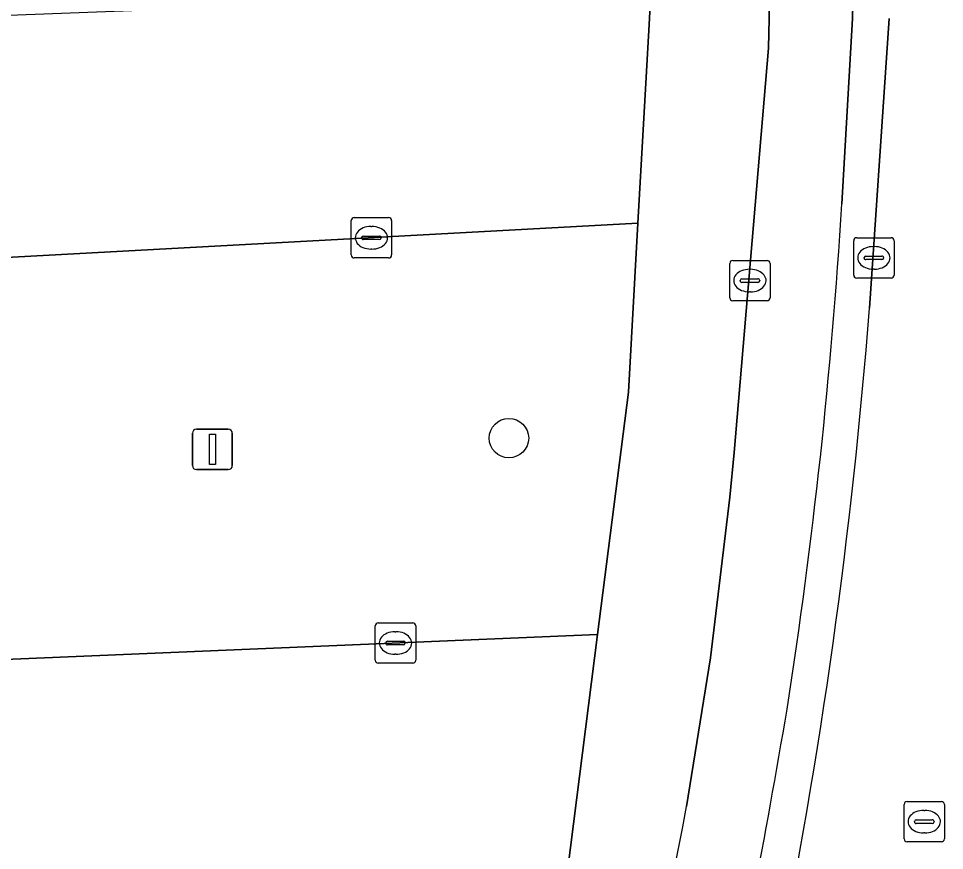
# Model space of a CAD drawing. Extents: x 160023 to 161302, y 384750 to 385707.
# Drawn here: x 160816.06 to 160839.01, y 385229.38 to 385250 of the extents above; entities that cross this region are included whole.
import ezdxf

# ---------------------------------------------------------------- set-up
doc = ezdxf.new("R2010")
doc.units = 0
for name, color, linetype in [('IMGEO_Berm_open', 7, 'Continuous'), ('IMGEO_Boom', 7, 'Continuous'), ('IMGEO_Fietspad_open', 7, 'Continuous'), ('IMGEO_Kolk', 7, 'Continuous'), ('IMGEO_Lichtmast', 7, 'Continuous'), ('IMGEO_Parkeervlak_open', 7, 'Continuous'), ('IMGEO_Rijbaan_lokaal_gesloten', 7, 'Continuous'), ('IMGEO_Rijbaan_lokaal_open', 7, 'Continuous'), ('IMGEO_Rioolput', 7, 'Continuous'), ('IMGEO_Voetpad_open', 7, 'Continuous')]:
    doc.layers.add(name, color=color, linetype=linetype)

msp = doc.modelspace()

# ---------------------------------------------------------------- linework, layer by layer
at = {"layer": 'IMGEO_Berm_open'}
for points in [[(160835.707, 385303.935), (160829.99, 385303.761), (160831.219, 385299.918), (160833.963, 385289.549), (160834.302, 385288.18), (160835.78, 385280.66), (160835.939, 385280.319), (160836.974, 385258.43), (160836.944, 385258.132), (160836.913, 385257.834), (160836.737, 385250), (160836.469, 385245.407)], [(160837.154, 385242.817), (160837.64, 385250)]]:
    msp.add_lwpolyline(points, dxfattribs=at)
for centre, radius, start, end in [((160702.338, 385253.607), 134.381, 351.12633, 356.50156), ((160699.88, 385253.558), 137.694, 348.57266, 355.52617), ((160646.553, 385264.44), 191.181, 347.63572, 350.49759)]:
    msp.add_arc(centre, radius, start, end, dxfattribs=at)
at = {"layer": 'IMGEO_Boom'}
msp.add_circle((160828.219, 385239.598), 0.489, dxfattribs=at)
at = {"layer": 'IMGEO_Fietspad_open'}
for points in [[(160836.469, 385245.407), (160836.737, 385250), (160836.913, 385257.834), (160836.944, 385258.132), (160836.974, 385258.43), (160835.939, 385280.319), (160835.78, 385280.66), (160834.302, 385288.18), (160833.963, 385289.549), (160831.219, 385299.918), (160829.99, 385303.761), (160829.097, 385307.831), (160829.048, 385308.74), (160821.638, 385308.255), (160821.25, 385308.182)], [(160834.836, 385259.179), (160834.665, 385250), (160834.654, 385249.266), (160833.8, 385239.241), (160833.694, 385238.134), (160833.216, 385234.15), (160832.623, 385230.466)]]:
    msp.add_lwpolyline(points, dxfattribs=at)
for centre, radius, start, end in [((160702.338, 385253.607), 134.381, 351.12633, 356.50156), ((160646.553, 385264.44), 191.181, 347.63572, 350.49759), ((160629.079, 385269.412), 207.236, 344.67016, 349.16792)]:
    msp.add_arc(centre, radius, start, end, dxfattribs=at)
at = {"layer": 'IMGEO_Kolk'}
for p, q in [((160824.309, 385244.139), (160824.309, 385244.991)), ((160824.384, 385245.065), (160825.236, 385245.065)), ((160825.31, 385244.991), (160825.31, 385244.139)), ((160824.797, 385244.845), (160824.822, 385244.845)), ((160824.568, 385244.559), (160824.568, 385244.571)), ((160825.006, 385244.522), (160824.608, 385244.522)), ((160824.611, 385244.608), (160825.009, 385244.608)), ((160825.052, 385244.571), (160825.052, 385244.559)), ((160836.763, 385243.641), (160836.763, 385244.493)), ((160836.838, 385244.567), (160837.69, 385244.567)), ((160837.764, 385244.493), (160837.764, 385243.641)), ((160824.82, 385244.285), (160824.795, 385244.285)), ((160837.251, 385244.347), (160837.276, 385244.347)), ((160825.236, 385244.065), (160824.384, 385244.065)), ((160833.766, 385244.003), (160834.618, 385244.003)), ((160837.022, 385244.061), (160837.022, 385244.073)), ((160837.46, 385244.024), (160837.062, 385244.024)), ((160837.065, 385244.11), (160837.463, 385244.11)), ((160837.506, 385244.073), (160837.506, 385244.061)), ((160833.691, 385243.077), (160833.691, 385243.929)), ((160834.179, 385243.783), (160834.204, 385243.783)), ((160834.692, 385243.929), (160834.692, 385243.077)), ((160837.274, 385243.787), (160837.249, 385243.787)), ((160833.95, 385243.497), (160833.95, 385243.509)), ((160833.993, 385243.546), (160834.391, 385243.546)), ((160834.434, 385243.509), (160834.434, 385243.497)), ((160837.69, 385243.567), (160836.838, 385243.567)), ((160834.388, 385243.46), (160833.99, 385243.46)), ((160834.202, 385243.223), (160834.177, 385243.223)), ((160834.618, 385243.003), (160833.766, 385243.003)), ((160824.981, 385235.019), (160825.833, 385235.019)), ((160824.906, 385234.093), (160824.906, 385234.945)), ((160825.394, 385234.799), (160825.419, 385234.799)), ((160825.907, 385234.945), (160825.907, 385234.093)), ((160825.165, 385234.513), (160825.165, 385234.525)), ((160825.208, 385234.562), (160825.606, 385234.562)), ((160825.649, 385234.525), (160825.649, 385234.513)), ((160825.603, 385234.476), (160825.205, 385234.476)), ((160825.417, 385234.239), (160825.392, 385234.239)), ((160825.833, 385234.019), (160824.981, 385234.019))]:
    msp.add_line(p, q, dxfattribs=at)
for points in [[(160824.309, 385244.139), (160824.309, 385244.991)], [(160824.384, 385245.065), (160825.236, 385245.065)], [(160825.31, 385244.991), (160825.31, 385244.139)], [(160836.763, 385243.641), (160836.763, 385244.493)], [(160836.838, 385244.567), (160837.69, 385244.567)], [(160837.764, 385244.493), (160837.764, 385243.641)], [(160825.236, 385244.065), (160824.384, 385244.065)], [(160833.766, 385244.003), (160834.618, 385244.003)], [(160833.691, 385243.077), (160833.691, 385243.929)], [(160834.692, 385243.929), (160834.692, 385243.077)], [(160837.69, 385243.567), (160836.838, 385243.567)], [(160834.618, 385243.003), (160833.766, 385243.003)], [(160824.981, 385235.019), (160825.833, 385235.019)], [(160824.906, 385234.093), (160824.906, 385234.945)], [(160825.907, 385234.945), (160825.907, 385234.093)], [(160825.833, 385234.019), (160824.981, 385234.019)]]:
    msp.add_lwpolyline(points, dxfattribs=at)
for centre, radius, start, end in [((160824.386, 385244.989), 0.0765, 91.552, 178.448), ((160824.386, 385244.989), 0.0765, 91.552, 178.448), ((160825.234, 385244.989), 0.0765, 1.552, 88.448), ((160825.234, 385244.989), 0.0765, 1.552, 88.448), ((160824.608, 385244.568), 0.0403, 85.8775, 175.7526), ((160824.605, 385244.558), 0.0366, 178.938, 274.7102), ((160825.009, 385244.565), 0.043, 264.8664, 352.4533), ((160825.013, 385244.57), 0.0386, 1.7309, 96.639), ((160836.84, 385244.491), 0.0765, 91.552, 178.448), ((160836.84, 385244.491), 0.0765, 91.552, 178.448), ((160837.688, 385244.491), 0.0765, 1.552, 88.448), ((160837.688, 385244.491), 0.0765, 1.552, 88.448), ((160824.386, 385244.141), 0.0765, 181.552, 268.448), ((160824.386, 385244.141), 0.0765, 181.552, 268.448), ((160825.234, 385244.141), 0.0765, 271.552, 358.448), ((160825.234, 385244.141), 0.0765, 271.552, 358.448), ((160833.768, 385243.927), 0.0765, 91.552, 178.448), ((160833.768, 385243.927), 0.0765, 91.552, 178.448), ((160834.616, 385243.927), 0.0765, 1.552, 88.448), ((160834.616, 385243.927), 0.0765, 1.552, 88.448), ((160837.062, 385244.07), 0.0403, 85.8775, 175.7526), ((160837.059, 385244.06), 0.0366, 178.938, 274.7102), ((160837.463, 385244.067), 0.043, 264.8664, 352.4533), ((160837.467, 385244.072), 0.0386, 1.7309, 96.639), ((160833.99, 385243.506), 0.0403, 85.8775, 175.7526), ((160833.987, 385243.496), 0.0366, 178.938, 274.7102), ((160834.391, 385243.503), 0.043, 264.8664, 352.4533), ((160834.395, 385243.508), 0.0386, 1.7309, 96.639), ((160836.84, 385243.643), 0.0765, 181.552, 268.448), ((160836.84, 385243.643), 0.0765, 181.552, 268.448), ((160837.688, 385243.643), 0.0765, 271.552, 358.448), ((160837.688, 385243.643), 0.0765, 271.552, 358.448), ((160833.768, 385243.079), 0.0765, 181.552, 268.448), ((160833.768, 385243.079), 0.0765, 181.552, 268.448), ((160834.616, 385243.079), 0.0765, 271.552, 358.448), ((160834.616, 385243.079), 0.0765, 271.552, 358.448), ((160824.983, 385234.943), 0.0765, 91.552, 178.448), ((160824.983, 385234.943), 0.0765, 91.552, 178.448), ((160825.831, 385234.943), 0.0765, 1.552, 88.448), ((160825.831, 385234.943), 0.0765, 1.552, 88.448), ((160825.205, 385234.522), 0.0403, 85.8775, 175.7526), ((160825.61, 385234.524), 0.0386, 1.7309, 96.639), ((160825.202, 385234.512), 0.0366, 178.938, 274.7102), ((160825.606, 385234.519), 0.043, 264.8664, 352.4533), ((160824.983, 385234.095), 0.0765, 181.552, 268.448), ((160824.983, 385234.095), 0.0765, 181.552, 268.448), ((160825.831, 385234.095), 0.0765, 271.552, 358.448), ((160825.831, 385234.095), 0.0765, 271.552, 358.448)]:
    msp.add_arc(centre, radius, start, end, dxfattribs=at)
for centre, major_axis, ratio, start_param, end_param in [((160824.796, 385244.565), (-0.387, 0.002), 0.722429, 4.712389, 7.853982), ((160824.821, 385244.565), (-0.39, 0.002), 0.717154, 1.570796, 4.712389), ((160837.25, 385244.067), (-0.387, 0.002), 0.722429, 4.712389, 7.853982), ((160837.275, 385244.067), (-0.39, 0.002), 0.717154, 1.570796, 4.712389), ((160834.178, 385243.503), (-0.387, 0.002), 0.722429, 4.712389, 7.853982), ((160834.203, 385243.503), (-0.39, 0.002), 0.717154, 1.570796, 4.712389), ((160825.393, 385234.519), (-0.387, 0.002), 0.722429, 4.712389, 7.853982), ((160825.418, 385234.519), (-0.39, 0.002), 0.717154, 1.570796, 4.712389)]:
    msp.add_ellipse(centre, major_axis=major_axis, ratio=ratio, start_param=start_param, end_param=end_param, dxfattribs=at)
at = {"layer": 'IMGEO_Lichtmast'}
for p, q in [((160820.473, 385239.818), (160821.263, 385239.818)), ((160821.263, 385239.818), (160820.473, 385239.818)), ((160820.373, 385238.918), (160820.373, 385239.718)), ((160820.373, 385239.718), (160820.373, 385238.918)), ((160821.363, 385239.718), (160821.363, 385238.918)), ((160821.363, 385238.918), (160821.363, 385239.718)), ((160821.263, 385238.818), (160820.473, 385238.818)), ((160820.473, 385238.818), (160821.263, 385238.818))]:
    msp.add_line(p, q, dxfattribs=at)
msp.add_lwpolyline([(160820.793, 385239.693), (160820.943, 385239.693), (160820.943, 385238.943), (160820.793, 385238.943), (160820.793, 385239.693)], dxfattribs=at)
for centre, start, end in [((160820.473, 385239.718), 90, 180), ((160820.473, 385239.718), 90, 180), ((160821.263, 385239.718), 0, 90), ((160821.263, 385239.718), 360, 90), ((160820.473, 385238.918), 180, 270), ((160820.473, 385238.918), 180, 270), ((160821.263, 385238.918), 270, 0), ((160821.263, 385238.918), 270, 0)]:
    msp.add_arc(centre, 0.1, start, end, dxfattribs=at)
at = {"layer": 'IMGEO_Parkeervlak_open'}
msp.add_lwpolyline([(160798.669, 385233.35), (160815.328, 385234.093), (160830.412, 385234.729), (160831.181, 385240.737), (160831.416, 385244.924), (160813.626, 385243.958), (160797.923, 385243.244)], dxfattribs=at)
at = {"layer": 'IMGEO_Rijbaan_lokaal_gesloten'}
msp.add_lwpolyline([(160837.64, 385250), (160837.154, 385242.817)], dxfattribs=at)
msp.add_arc((160699.88, 385253.558), 137.694, 348.57266, 355.52617, dxfattribs=at)
at = {"layer": 'IMGEO_Rijbaan_lokaal_open'}
for points in [[(160831.614, 385248.4), (160831.699, 385250), (160831.736, 385250.689), (160813.849, 385250), (160797.746, 385249.258), (160796.583, 385249.204)], [(160796.841, 385243.195), (160797.923, 385243.244), (160813.626, 385243.958), (160831.416, 385244.924), (160831.614, 385248.4)], [(160797.475, 385227.214), (160798.828, 385227.283), (160829.539, 385228.856), (160829.674, 385228.863), (160830.412, 385234.729), (160815.328, 385234.093), (160798.669, 385233.35), (160797.494, 385233.297)]]:
    msp.add_lwpolyline(points, dxfattribs=at)
at = {"layer": 'IMGEO_Rioolput'}
for p, q in [((160838.012, 385229.665), (160838.012, 385230.517)), ((160838.087, 385230.591), (160838.939, 385230.591)), ((160839.013, 385230.517), (160839.013, 385229.665)), ((160838.5, 385230.371), (160838.525, 385230.371)), ((160838.271, 385230.085), (160838.271, 385230.097)), ((160838.709, 385230.048), (160838.311, 385230.048)), ((160838.314, 385230.134), (160838.712, 385230.134)), ((160838.755, 385230.097), (160838.755, 385230.085)), ((160838.523, 385229.811), (160838.498, 385229.811)), ((160838.939, 385229.591), (160838.087, 385229.591))]:
    msp.add_line(p, q, dxfattribs=at)
for points in [[(160838.012, 385229.665), (160838.012, 385230.517)], [(160838.087, 385230.591), (160838.939, 385230.591)], [(160839.013, 385230.517), (160839.013, 385229.665)], [(160838.939, 385229.591), (160838.087, 385229.591)]]:
    msp.add_lwpolyline(points, dxfattribs=at)
for centre, radius, start, end in [((160838.089, 385230.515), 0.0765, 91.552, 178.448), ((160838.089, 385230.515), 0.0765, 91.552, 178.448), ((160838.937, 385230.515), 0.0765, 1.552, 88.448), ((160838.937, 385230.515), 0.0765, 1.552, 88.448), ((160838.311, 385230.094), 0.0403, 85.8775, 175.7526), ((160838.308, 385230.084), 0.0366, 178.938, 274.7102), ((160838.712, 385230.091), 0.043, 264.8664, 352.4533), ((160838.716, 385230.096), 0.0386, 1.7309, 96.639), ((160838.089, 385229.667), 0.0765, 181.552, 268.448), ((160838.089, 385229.667), 0.0765, 181.552, 268.448), ((160838.937, 385229.667), 0.0765, 271.552, 358.448), ((160838.937, 385229.667), 0.0765, 271.552, 358.448)]:
    msp.add_arc(centre, radius, start, end, dxfattribs=at)
for centre, major_axis, ratio, start_param, end_param in [((160838.499, 385230.091), (-0.387, 0.002), 0.722429, 4.712389, 7.853982), ((160838.524, 385230.091), (-0.39, 0.002), 0.717154, 1.570796, 4.712389)]:
    msp.add_ellipse(centre, major_axis=major_axis, ratio=ratio, start_param=start_param, end_param=end_param, dxfattribs=at)
at = {"layer": 'IMGEO_Voetpad_open'}
for points in [[(160831.114, 385288.728), (160828.882, 385297.284), (160826.222, 385305.486), (160823.767, 385303.558), (160826.845, 385293.056), (160828.301, 385286.994), (160829.411, 385281.289), (160830.356, 385275.717), (160831.062, 385269.897), (160831.046, 385268.955), (160831.371, 385265.226), (160831.61, 385260.848), (160831.648, 385255.794), (160831.736, 385250.689), (160831.699, 385250), (160831.614, 385248.4), (160831.416, 385244.924), (160831.181, 385240.737), (160830.412, 385234.729), (160829.674, 385228.863), (160829.539, 385228.856)], [(160832.623, 385230.466), (160833.216, 385234.15), (160833.694, 385238.134), (160833.8, 385239.241), (160834.654, 385249.266), (160834.665, 385250), (160834.836, 385259.179)]]:
    msp.add_lwpolyline(points, dxfattribs=at)
msp.add_arc((160629.079, 385269.412), 207.236, 344.67016, 349.16792, dxfattribs=at)

doc.saveas('drawing.dxf')
